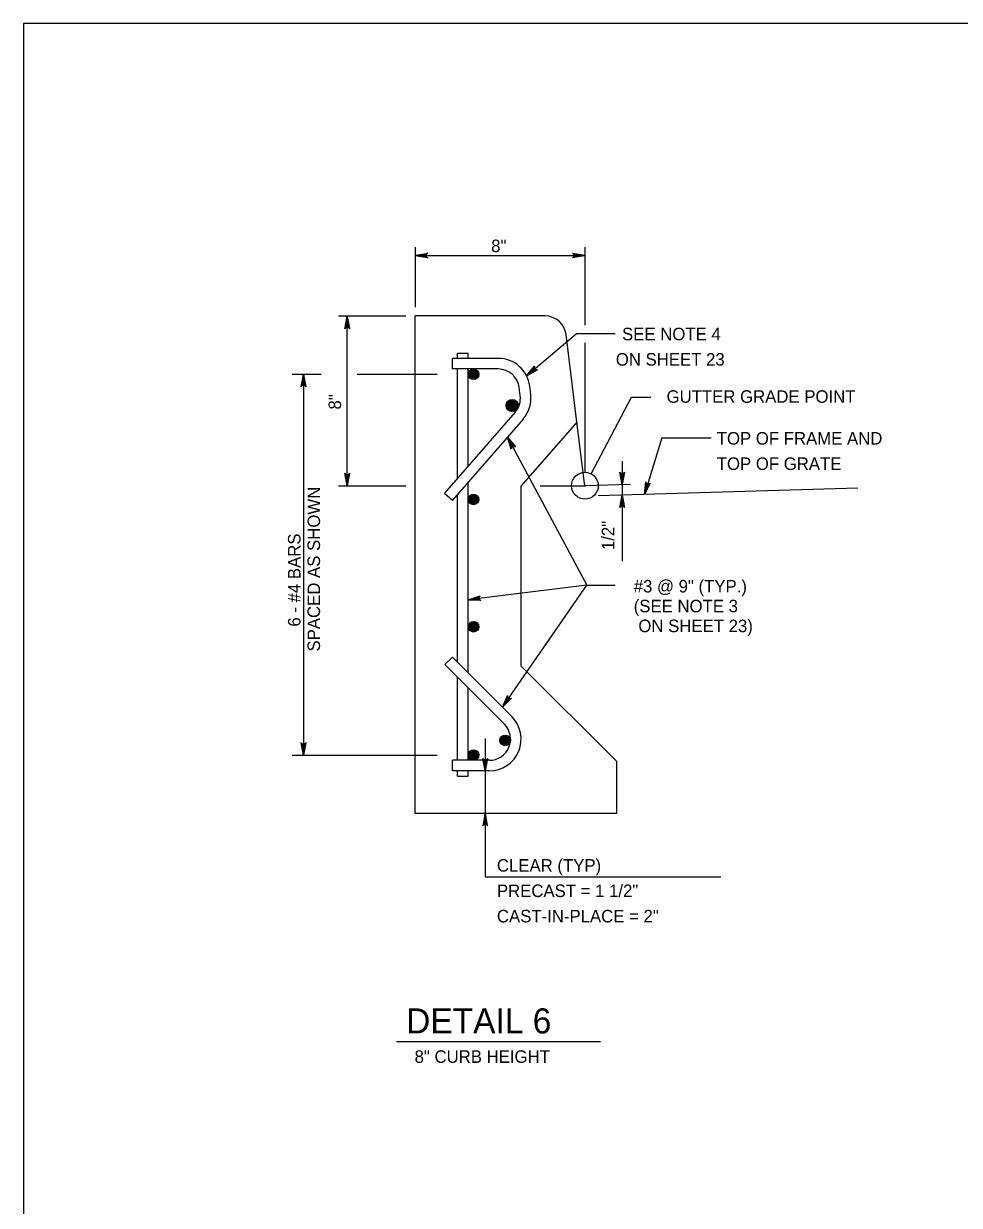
# Model space of a CAD drawing. Extents: x 2087776 to 2104538, y 970919 to 982612.
# Drawn here: x 2093422 to 2094157, y 971891 to 972819 of the extents above; entities that cross this region are included whole.
import ezdxf

# ---------------------------------------------------------------- set-up
doc = ezdxf.new("R2010")
doc.units = 0
doc.layers.add('1', color=7, linetype='Continuous')

msp = doc.modelspace()

# ---------------------------------------------------------------- linework, layer by layer
at = {"layer": '1'}
for p, q in [((2093729.73, 972643.41), (2093729.73, 972596.12)), ((2093863.07, 972643.41), (2093863.07, 972582.22)), ((2093729.73, 972636.85), (2093863.07, 972636.85)), ((2093669.49, 972589.35), (2093722.4, 972589.35)), ((2093676.37, 972456.01), (2093676.37, 972589.03)), ((2093729.73, 972198.65), (2093729.73, 972589.35)), ((2093831.71, 972589.35), (2093729.73, 972589.35)), ((2093856.83, 972506.01), (2093848.24, 972574.75)), ((2093863.07, 972568.15), (2093863.07, 972466.5)), ((2093794.92, 972556.02), (2093758.89, 972556.02)), ((2093758.89, 972547.69), (2093758.89, 972556.02)), ((2093763.06, 972560.19), (2093771.39, 972560.19)), ((2093763.06, 972556.02), (2093763.06, 972560.19)), ((2093771.39, 972556.02), (2093771.39, 972560.19)), ((2093794.92, 972547.69), (2093758.89, 972547.69)), ((2093763.06, 972462.12), (2093763.06, 972547.69)), ((2093771.39, 972471.64), (2093771.39, 972547.69)), ((2093633.11, 972543.52), (2093655.93, 972543.52)), ((2093641.96, 972543.52), (2093641.96, 972244.47)), ((2093684.17, 972543.52), (2093746.92, 972543.52)), ((2093812.25, 972526.8), (2093811.46, 972533.08)), ((2093820.51, 972527.83), (2093819.73, 972534.11)), ((2093867.96, 972465.3), (2093899.67, 972525.63)), ((2093899.67, 972525.63), (2093914.84, 972525.63)), ((2093808.25, 972513.75), (2093752.63, 972450.19)), ((2093814.52, 972508.27), (2093758.89, 972444.7)), ((2093856.83, 972506.01), (2093813.07, 972456.01)), ((2093863.07, 972456.01), (2093856.83, 972506.01)), ((2093802.22, 972494.21), (2093864.56, 972377.82)), ((2093923.52, 972493.5), (2093909.78, 972449.1)), ((2093923.52, 972493.5), (2093962.17, 972493.5)), ((2093892.3, 972475.2), (2093892.3, 972396.67)), ((2093669.49, 972456.01), (2093722.4, 972456.01)), ((2093771.39, 972308.87), (2093771.39, 972458.99)), ((2093813.07, 972314.33), (2093813.07, 972456.01)), ((2093827.99, 972456.01), (2093863.71, 972456.01)), ((2093898.93, 972457.06), (2093863.07, 972456.01)), ((2093863.07, 972456.01), (2093863.07, 972456.01)), ((2094077.65, 972454.03), (2093873.61, 972448.03)), ((2093752.63, 972450.19), (2093758.89, 972444.7)), ((2093763.06, 972317.2), (2093763.06, 972449.47)), ((2093864.56, 972377.82), (2093771.39, 972366.42)), ((2093798.26, 972282.01), (2093864.56, 972377.82)), ((2093864.56, 972377.82), (2093886.87, 972377.82)), ((2093758.89, 972321.37), (2093753, 972315.48)), ((2093799.76, 972268.73), (2093753, 972315.48)), ((2093805.61, 972274.65), (2093758.89, 972321.37)), ((2093888.07, 972239.33), (2093813.07, 972314.33)), ((2093763.06, 972240.31), (2093763.06, 972305.42)), ((2093771.39, 972240.31), (2093771.39, 972297.09)), ((2093784.6, 972257.52), (2093784.6, 972148.76)), ((2093633.11, 972244.47), (2093746.92, 972244.47)), ((2093787.98, 972240.31), (2093758.89, 972240.31)), ((2093758.89, 972231.98), (2093758.89, 972240.31)), ((2093787.93, 972231.98), (2093758.89, 972231.98)), ((2093763.06, 972227.81), (2093763.06, 972231.98)), ((2093771.39, 972227.81), (2093771.39, 972231.98)), ((2093888.07, 972198.65), (2093888.07, 972239.33)), ((2093763.06, 972227.81), (2093771.39, 972227.81)), ((2093888.07, 972198.65), (2093729.73, 972198.65)), ((2093784.6, 972148.76), (2093969.85, 972148.76)), ((2093715.02, 972019.4), (2093875.26, 972019.4))]:
    msp.add_line(p, q, dxfattribs=at)
for points in [[(2096000.74, 970968.55), (2096000.74, 972818.94), (2093422, 972818.94), (2093422, 970968.55), (2096000.74, 970968.55), (2096000.74, 971055.03), (2095344.57, 971055.03), (2095344.57, 971267.23), (2096000.74, 971267.23), (2096000.74, 971362.25), (2095344.57, 971362.25), (2095344.57, 970968.55), (2095603.11, 970968.55), (2095603.11, 971055.03), (2095603.11, 970968.55), (2095855.73, 970968.55), (2095855.73, 971055.03), (2095855.73, 971014.62), (2096000.74, 971014.62)], [(2093729.73, 972636.85), (2093739.52, 972638.68), (2093739.14, 972638.42), (2093738.77, 972638.16), (2093738.57, 972637.83), (2093738.38, 972637.5), (2093738.32, 972637.18), (2093738.26, 972636.85), (2093738.32, 972636.52), (2093738.38, 972636.19), (2093738.57, 972635.86), (2093738.77, 972635.54), (2093739.14, 972635.27), (2093739.52, 972635.01), (2093729.73, 972636.85), (2093739.14, 972635.27), (2093738.77, 972635.54), (2093729.73, 972636.85), (2093738.57, 972635.86), (2093738.38, 972636.19), (2093729.73, 972636.85), (2093738.32, 972636.52), (2093738.26, 972636.85), (2093729.73, 972636.85), (2093738.32, 972637.18), (2093738.38, 972637.5), (2093729.73, 972636.85), (2093738.57, 972637.83), (2093738.77, 972638.16), (2093729.73, 972636.85), (2093739.14, 972638.42)], [(2093863.07, 972636.85), (2093853.29, 972635.01), (2093853.67, 972635.27), (2093854.04, 972635.54), (2093854.24, 972635.86), (2093854.43, 972636.19), (2093854.49, 972636.52), (2093854.54, 972636.85), (2093854.49, 972637.18), (2093854.43, 972637.5), (2093854.24, 972637.83), (2093854.04, 972638.16), (2093853.67, 972638.42), (2093853.29, 972638.68), (2093863.07, 972636.85), (2093853.67, 972638.42), (2093854.04, 972638.16), (2093863.07, 972636.85), (2093854.24, 972637.83), (2093854.43, 972637.5), (2093863.07, 972636.85), (2093854.49, 972637.18), (2093854.54, 972636.85), (2093863.07, 972636.85), (2093854.49, 972636.52), (2093854.43, 972636.19), (2093863.07, 972636.85), (2093854.24, 972635.86), (2093854.04, 972635.54), (2093863.07, 972636.85), (2093853.67, 972635.27)], [(2093676.37, 972589.03), (2093678.21, 972579.24), (2093677.95, 972579.62), (2093677.68, 972580), (2093677.36, 972580.19), (2093677.03, 972580.39), (2093676.7, 972580.44), (2093676.37, 972580.5), (2093676.04, 972580.44), (2093675.72, 972580.39), (2093675.39, 972580.19), (2093675.06, 972580), (2093674.8, 972579.62), (2093674.54, 972579.24), (2093676.37, 972589.03), (2093674.8, 972579.62), (2093675.06, 972580), (2093676.37, 972589.03), (2093675.39, 972580.19), (2093675.72, 972580.39), (2093676.37, 972589.03), (2093676.04, 972580.44), (2093676.37, 972580.5), (2093676.37, 972589.03), (2093676.7, 972580.44), (2093677.03, 972580.39), (2093676.37, 972589.03), (2093677.36, 972580.19), (2093677.68, 972580), (2093676.37, 972589.03), (2093677.95, 972579.62)], [(2093817.27, 972542.21), (2093856.52, 972575.56), (2093886.87, 972575.56)], [(2093817.27, 972542.21), (2093823.49, 972549.88), (2093823.38, 972549.44), (2093823.26, 972549), (2093823.32, 972548.63), (2093823.39, 972548.26), (2093823.55, 972547.97), (2093823.72, 972547.69), (2093823.98, 972547.48), (2093824.23, 972547.26), (2093824.59, 972547.14), (2093824.94, 972547.02), (2093825.4, 972547.06), (2093825.85, 972547.11), (2093817.27, 972542.21), (2093825.4, 972547.06), (2093824.94, 972547.02), (2093817.27, 972542.21), (2093824.59, 972547.14), (2093824.23, 972547.26), (2093817.27, 972542.21), (2093823.98, 972547.48), (2093823.72, 972547.69), (2093817.27, 972542.21), (2093823.55, 972547.97), (2093823.39, 972548.26), (2093817.27, 972542.21), (2093823.32, 972548.63), (2093823.26, 972549), (2093817.27, 972542.21), (2093823.38, 972549.44)], [(2093641.96, 972543.52), (2093643.79, 972533.73), (2093643.53, 972534.11), (2093643.27, 972534.49), (2093642.94, 972534.68), (2093642.61, 972534.87), (2093642.29, 972534.93), (2093641.96, 972534.99), (2093641.63, 972534.93), (2093641.3, 972534.87), (2093640.97, 972534.68), (2093640.65, 972534.49), (2093640.38, 972534.11), (2093640.12, 972533.73), (2093641.96, 972543.52), (2093640.38, 972534.11), (2093640.65, 972534.49), (2093641.96, 972543.52), (2093640.97, 972534.68), (2093641.3, 972534.87), (2093641.96, 972543.52), (2093641.63, 972534.93), (2093641.96, 972534.99), (2093641.96, 972543.52), (2093642.29, 972534.93), (2093642.61, 972534.87), (2093641.96, 972543.52), (2093642.94, 972534.68), (2093643.27, 972534.49), (2093641.96, 972543.52), (2093643.53, 972534.11)], [(2093802.22, 972494.21), (2093808.46, 972486.45), (2093808.05, 972486.66), (2093807.64, 972486.87), (2093807.26, 972486.89), (2093806.88, 972486.9), (2093806.56, 972486.8), (2093806.25, 972486.69), (2093805.98, 972486.49), (2093805.72, 972486.28), (2093805.52, 972485.96), (2093805.33, 972485.63), (2093805.27, 972485.17), (2093805.22, 972484.72), (2093802.22, 972494.21), (2093805.27, 972485.17), (2093805.33, 972485.63), (2093802.22, 972494.21), (2093805.52, 972485.96), (2093805.72, 972486.28), (2093802.22, 972494.21), (2093805.98, 972486.49), (2093806.25, 972486.69), (2093802.22, 972494.21), (2093806.56, 972486.8), (2093806.88, 972486.9), (2093802.22, 972494.21), (2093807.26, 972486.89), (2093807.64, 972486.87), (2093802.22, 972494.21), (2093808.05, 972486.66)], [(2093676.37, 972456.01), (2093674.54, 972465.79), (2093674.8, 972465.41), (2093675.06, 972465.04), (2093675.39, 972464.84), (2093675.72, 972464.65), (2093676.04, 972464.59), (2093676.37, 972464.54), (2093676.7, 972464.59), (2093677.03, 972464.65), (2093677.36, 972464.84), (2093677.68, 972465.04), (2093677.95, 972465.41), (2093678.21, 972465.79), (2093676.37, 972456.01), (2093677.95, 972465.41), (2093677.68, 972465.04), (2093676.37, 972456.01), (2093677.36, 972464.84), (2093677.03, 972464.65), (2093676.37, 972456.01), (2093676.7, 972464.59), (2093676.37, 972464.54), (2093676.37, 972456.01), (2093676.04, 972464.59), (2093675.72, 972464.65), (2093676.37, 972456.01), (2093675.39, 972464.84), (2093675.06, 972465.04), (2093676.37, 972456.01), (2093674.8, 972465.41)], [(2093892.3, 972456.86), (2093890.46, 972466.65), (2093890.72, 972466.27), (2093890.99, 972465.9), (2093891.31, 972465.7), (2093891.64, 972465.51), (2093891.97, 972465.45), (2093892.3, 972465.39), (2093892.63, 972465.45), (2093892.95, 972465.51), (2093893.28, 972465.7), (2093893.61, 972465.9), (2093893.87, 972466.27), (2093894.13, 972466.65), (2093892.3, 972456.86), (2093893.87, 972466.27), (2093893.61, 972465.9), (2093892.3, 972456.86), (2093893.28, 972465.7), (2093892.95, 972465.51), (2093892.3, 972456.86), (2093892.63, 972465.45), (2093892.3, 972465.39), (2093892.3, 972456.86), (2093891.97, 972465.45), (2093891.64, 972465.51), (2093892.3, 972456.86), (2093891.31, 972465.7), (2093890.99, 972465.9), (2093892.3, 972456.86), (2093890.72, 972466.27)], [(2093909.78, 972449.1), (2093910.92, 972458.99), (2093911.06, 972458.55), (2093911.2, 972458.11), (2093911.45, 972457.83), (2093911.71, 972457.55), (2093912.01, 972457.4), (2093912.3, 972457.24), (2093912.63, 972457.2), (2093912.96, 972457.16), (2093913.33, 972457.25), (2093913.7, 972457.34), (2093914.06, 972457.62), (2093914.43, 972457.9), (2093909.78, 972449.1), (2093914.06, 972457.62), (2093913.7, 972457.34), (2093909.78, 972449.1), (2093913.33, 972457.25), (2093912.96, 972457.16), (2093909.78, 972449.1), (2093912.63, 972457.2), (2093912.3, 972457.24), (2093909.78, 972449.1), (2093912.01, 972457.4), (2093911.71, 972457.55), (2093909.78, 972449.1), (2093911.45, 972457.83), (2093911.2, 972458.11), (2093909.78, 972449.1), (2093911.06, 972458.55)], [(2093892.3, 972448.58), (2093894.13, 972438.8), (2093893.87, 972439.17), (2093893.61, 972439.55), (2093893.28, 972439.74), (2093892.95, 972439.94), (2093892.63, 972440), (2093892.3, 972440.05), (2093891.97, 972440), (2093891.64, 972439.94), (2093891.31, 972439.74), (2093890.99, 972439.55), (2093890.72, 972439.17), (2093890.46, 972438.8), (2093892.3, 972448.58), (2093890.72, 972439.17), (2093890.99, 972439.55), (2093892.3, 972448.58), (2093891.31, 972439.74), (2093891.64, 972439.94), (2093892.3, 972448.58), (2093891.97, 972440), (2093892.3, 972440.05), (2093892.3, 972448.58), (2093892.63, 972440), (2093892.95, 972439.94), (2093892.3, 972448.58), (2093893.28, 972439.74), (2093893.61, 972439.55), (2093892.3, 972448.58), (2093893.87, 972439.17)], [(2093771.39, 972366.42), (2093780.88, 972369.43), (2093780.54, 972369.12), (2093780.2, 972368.82), (2093780.05, 972368.47), (2093779.89, 972368.12), (2093779.88, 972367.79), (2093779.86, 972367.45), (2093779.96, 972367.13), (2093780.05, 972366.82), (2093780.29, 972366.51), (2093780.52, 972366.21), (2093780.92, 972366), (2093781.33, 972365.78), (2093771.39, 972366.42), (2093780.92, 972366), (2093780.52, 972366.21), (2093771.39, 972366.42), (2093780.29, 972366.51), (2093780.05, 972366.82), (2093771.39, 972366.42), (2093779.96, 972367.13), (2093779.86, 972367.45), (2093771.39, 972366.42), (2093779.88, 972367.79), (2093779.89, 972368.12), (2093771.39, 972366.42), (2093780.05, 972368.47), (2093780.2, 972368.82), (2093771.39, 972366.42), (2093780.54, 972369.12)], [(2093798.26, 972282.01), (2093802.28, 972291.11), (2093802.28, 972290.65), (2093802.28, 972290.2), (2093802.45, 972289.85), (2093802.61, 972289.5), (2093802.84, 972289.27), (2093803.08, 972289.04), (2093803.39, 972288.9), (2093803.69, 972288.76), (2093804.07, 972288.74), (2093804.45, 972288.71), (2093804.88, 972288.87), (2093805.31, 972289.04), (2093798.26, 972282.01), (2093804.88, 972288.87), (2093804.45, 972288.71), (2093798.26, 972282.01), (2093804.07, 972288.74), (2093803.69, 972288.76), (2093798.26, 972282.01), (2093803.39, 972288.9), (2093803.08, 972289.04), (2093798.26, 972282.01), (2093802.84, 972289.27), (2093802.61, 972289.5), (2093798.26, 972282.01), (2093802.45, 972289.85), (2093802.28, 972290.2), (2093798.26, 972282.01), (2093802.28, 972290.65)], [(2093641.96, 972244.47), (2093640.12, 972254.26), (2093640.38, 972253.88), (2093640.65, 972253.5), (2093640.97, 972253.31), (2093641.3, 972253.12), (2093641.63, 972253.06), (2093641.96, 972253), (2093642.29, 972253.06), (2093642.61, 972253.12), (2093642.94, 972253.31), (2093643.27, 972253.5), (2093643.53, 972253.88), (2093643.79, 972254.26), (2093641.96, 972244.47), (2093643.53, 972253.88), (2093643.27, 972253.5), (2093641.96, 972244.47), (2093642.94, 972253.31), (2093642.61, 972253.12), (2093641.96, 972244.47), (2093642.29, 972253.06), (2093641.96, 972253), (2093641.96, 972244.47), (2093641.63, 972253.06), (2093641.3, 972253.12), (2093641.96, 972244.47), (2093640.97, 972253.31), (2093640.65, 972253.5), (2093641.96, 972244.47), (2093640.38, 972253.88)], [(2093784.6, 972231.98), (2093782.77, 972241.76), (2093783.03, 972241.38), (2093783.29, 972241.01), (2093783.62, 972240.81), (2093783.95, 972240.62), (2093784.27, 972240.56), (2093784.6, 972240.51), (2093784.93, 972240.56), (2093785.26, 972240.62), (2093785.59, 972240.81), (2093785.91, 972241.01), (2093786.18, 972241.38), (2093786.44, 972241.76), (2093784.6, 972231.98), (2093786.18, 972241.38), (2093785.91, 972241.01), (2093784.6, 972231.98), (2093785.59, 972240.81), (2093785.26, 972240.62), (2093784.6, 972231.98), (2093784.93, 972240.56), (2093784.6, 972240.51), (2093784.6, 972231.98), (2093784.27, 972240.56), (2093783.95, 972240.62), (2093784.6, 972231.98), (2093783.62, 972240.81), (2093783.29, 972241.01), (2093784.6, 972231.98), (2093783.03, 972241.38)], [(2093784.6, 972198.65), (2093782.77, 972188.86), (2093783.03, 972189.24), (2093783.29, 972189.61), (2093783.62, 972189.81), (2093783.95, 972190), (2093784.27, 972190.06), (2093784.6, 972190.11), (2093784.93, 972190.06), (2093785.26, 972190), (2093785.59, 972189.81), (2093785.91, 972189.61), (2093786.18, 972189.24), (2093786.44, 972188.86), (2093784.6, 972198.65), (2093786.18, 972189.24), (2093785.91, 972189.61), (2093784.6, 972198.65), (2093785.59, 972189.81), (2093785.26, 972190), (2093784.6, 972198.65), (2093784.93, 972190.06), (2093784.6, 972190.11), (2093784.6, 972198.65), (2093784.27, 972190.06), (2093783.95, 972190), (2093784.6, 972198.65), (2093783.62, 972189.81), (2093783.29, 972189.61), (2093784.6, 972198.65), (2093783.03, 972189.24)]]:
    msp.add_lwpolyline(points, dxfattribs=at)
for centre, radius in [((2093775.56, 972543.52), 4.17), ((2093775.56, 972543.52), 3.87), ((2093775.56, 972543.52), 3.58), ((2093775.56, 972543.52), 3.28), ((2093775.56, 972543.52), 2.98), ((2093775.56, 972543.52), 2.69), ((2093775.56, 972543.52), 2.39), ((2093775.56, 972543.52), 2.1), ((2093775.56, 972543.52), 1.8), ((2093775.56, 972543.52), 1.5), ((2093775.56, 972543.52), 1.21), ((2093775.56, 972543.52), 0.912), ((2093775.56, 972543.52), 0.616), ((2093775.56, 972543.52), 0.32), ((2093805.96, 972518.94), 4.89), ((2093805.96, 972518.94), 4.55), ((2093805.96, 972518.94), 4.2), ((2093805.96, 972518.94), 3.85), ((2093805.96, 972518.94), 3.5), ((2093805.96, 972518.94), 3.16), ((2093805.96, 972518.94), 2.81), ((2093805.96, 972518.94), 2.46), ((2093805.96, 972518.94), 2.11), ((2093805.96, 972518.94), 1.77), ((2093805.96, 972518.94), 1.42), ((2093805.96, 972518.94), 1.07), ((2093805.96, 972518.94), 0.723), ((2093805.96, 972518.94), 0.375), ((2093863.07, 972456.01), 10.5), ((2093775.56, 972445.22), 4.17), ((2093775.56, 972445.22), 3.87), ((2093775.56, 972445.22), 3.58), ((2093775.56, 972445.22), 3.28), ((2093775.56, 972445.22), 2.98), ((2093775.56, 972445.22), 2.69), ((2093775.56, 972445.22), 2.39), ((2093775.56, 972445.22), 2.1), ((2093775.56, 972445.22), 1.8), ((2093775.56, 972445.22), 1.5), ((2093775.56, 972445.22), 1.21), ((2093775.56, 972445.22), 0.912), ((2093775.56, 972445.22), 0.616), ((2093775.56, 972445.22), 0.32), ((2093775.58, 972345.23), 4.17), ((2093775.58, 972345.23), 3.87), ((2093775.58, 972345.23), 3.58), ((2093775.58, 972345.23), 3.28), ((2093775.58, 972345.23), 2.98), ((2093775.58, 972345.23), 2.69), ((2093775.58, 972345.23), 2.39), ((2093775.58, 972345.23), 2.1), ((2093775.58, 972345.23), 1.8), ((2093775.58, 972345.23), 1.5), ((2093775.58, 972345.23), 1.21), ((2093775.58, 972345.23), 0.912), ((2093775.58, 972345.23), 0.616), ((2093775.58, 972345.23), 0.32), ((2093800.38, 972255.98), 4.17), ((2093800.38, 972255.98), 3.87), ((2093800.38, 972255.98), 3.58), ((2093800.38, 972255.98), 3.28), ((2093800.38, 972255.98), 2.98), ((2093800.38, 972255.98), 2.69), ((2093800.38, 972255.98), 2.39), ((2093800.38, 972255.98), 2.1), ((2093775.56, 972244.47), 4.17), ((2093800.38, 972255.98), 1.8), ((2093800.38, 972255.98), 1.5), ((2093800.38, 972255.98), 1.21), ((2093800.38, 972255.98), 0.912), ((2093800.38, 972255.98), 0.616), ((2093800.38, 972255.98), 0.32), ((2093775.56, 972244.47), 3.87), ((2093775.56, 972244.47), 3.58), ((2093775.56, 972244.47), 3.28), ((2093775.56, 972244.47), 2.98), ((2093775.56, 972244.47), 2.69), ((2093775.56, 972244.47), 2.39), ((2093775.56, 972244.47), 2.1), ((2093775.56, 972244.47), 1.8), ((2093775.56, 972244.47), 1.5), ((2093775.56, 972244.47), 1.21), ((2093775.56, 972244.47), 0.912), ((2093775.56, 972244.47), 0.616), ((2093775.56, 972244.47), 0.32)]:
    msp.add_circle(centre, radius, dxfattribs=at)
for centre, radius, start, end in [((2093831.71, 972572.69), 16.66, 7.12184, 90), ((2093794.92, 972531.02), 25, 7.12184, 90), ((2093794.92, 972531.02), 16.67, 7.12184, 90), ((2093795.7, 972524.73), 25, 318.81225, 7.12184), ((2093795.7, 972524.73), 16.67, 318.81225, 7.12184), ((2093787.93, 972256.98), 25, 270, 45), ((2093787.98, 972256.96), 16.65, 270, 45)]:
    msp.add_arc(centre, radius, start, end, dxfattribs=at)

# ---------------------------------------------------------------- texts
for s, height, rotation, p in [('8"', 9.843, 360, (2093789.4, 972639.46)), ('8"', 9.843, 90, (2093671.47, 972515.83)), ('SPACED AS SHOWN', 9.8425, 90, (2093654.93, 972325.75)), ('1/2"', 9.843, 90, (2093886.18, 972405.45)), ('6 - #4 BARS', 9.8425, 90, (2093639.58, 972345.31))]:
    msp.add_text(s, height=height, rotation=rotation, dxfattribs=at).set_placement(p)
for s, height, p in [('SEE NOTE 4', 9.843, (2093892.26, 972570.24)), ('ON SHEET 23', 9.8425, (2093887.34, 972550.32)), ('GUTTER GRADE POINT', 9.8425, (2093927.23, 972521.13)), ('TOP OF FRAME AND', 9.8425, (2093966.66, 972488.29)), ('TOP OF GRATE', 9.8425, (2093966.66, 972468.37)), ('#3 @ 9" (TYP.)', 9.8425, (2093901.42, 972372.14)), ('(SEE NOTE 3', 9.8425, (2093901.42, 972356.56)), (' ON SHEET 23) ', 9.8425, (2093901.42, 972340.98)), ('CLEAR (TYP)', 9.8425, (2093793.92, 972152.85)), ('PRECAST = 1 1/2"', 9.8425, (2093793.92, 972132.92)), ('CAST-IN-PLACE = 2"', 9.8425, (2093793.92, 972113)), ('DETAIL 6', 19.685, (2093722.58, 972025.8)), ('8" CURB HEIGHT', 9.8425, (2093729.24, 972002.67))]:
    msp.add_text(s, height=height, dxfattribs=at).set_placement(p)

doc.saveas('drawing.dxf')
